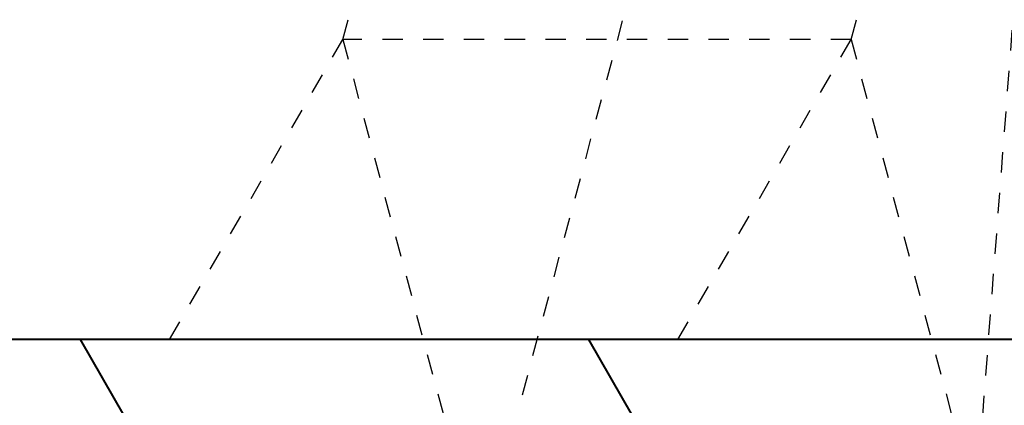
# Model space of a CAD drawing. Header units: metres. Extents: x -138 to 797, y -50 to 519.
# Tile 287 of 327: x 116.13 to 120.96, y 433.19 to 435.09. Entities that reach past the tile are written whole.
import ezdxf

# ---------------------------------------------------------------- set-up
doc = ezdxf.new("R2010")
doc.units = ezdxf.units.M
doc.header["$MEASUREMENT"] = 0
doc.linetypes.add('Wisdot2', pattern=[0.125, 0.0625, -0.0625])
doc.layers.add('B_DETAIL_HIDDEN', color=7, linetype='Wisdot2', lineweight=25)
doc.layers.add('B_DETAIL_OBJ', color=7, linetype='Continuous', lineweight=40)

# ---------------------------------------------------------------- blocks, each defined once
blk = doc.blocks.new('*U1773')
at = {"layer": 'B_DETAIL_HIDDEN'}
for p, q in [((233.6839, 166.3023), (234.6582, 179.0523)), ((230.5441, 168.1508), (232.4603, 175.3023)), ((233.0381, 168.1508), (234.9543, 175.3023)), ((231.2183, 165.6345), (233.3189, 173.4742)), ((229.6939, 166.6783), (230.5441, 168.1508)), ((233.0381, 168.1508), (230.5441, 168.1508)), ((230.5441, 168.1508), (231.2183, 165.6345)), ((232.1879, 166.6783), (233.0381, 168.1508)), ((233.0381, 168.1508), (233.7123, 165.6345))]:
    blk.add_line(p, q, dxfattribs=at)
at = {"layer": 'B_DETAIL_OBJ'}
for p, q in [((229.4737, 166.3023), (229.2567, 166.6783)), ((231.9677, 166.3023), (231.7507, 166.6783))]:
    blk.add_line(p, q, dxfattribs=at)
at = {"layer": 'B_DETAIL_OBJ', "flags": 128}
blk.add_lwpolyline([(206.7359, 180.0734), (242.7359, 180.0734), (242.7359, 166.6783), (206.7359, 166.6783)], close=True, dxfattribs=at)

msp = doc.modelspace()

# ---------------------------------------------------------------- block references
msp.add_blockref('*U1773', (-112.8286, 266.8387))

doc.saveas('drawing.dxf')
